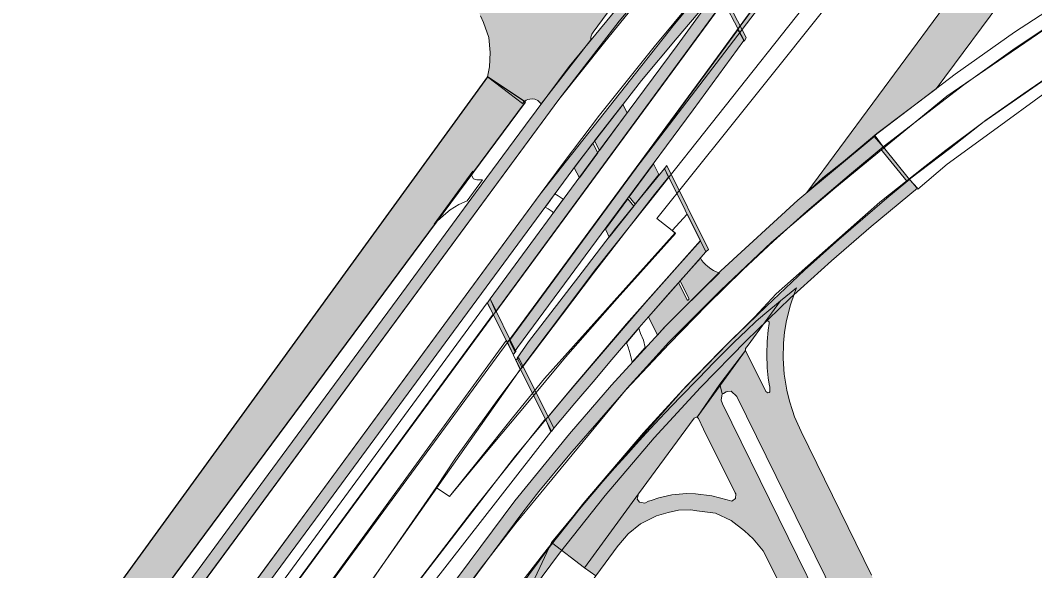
# Model space of a CAD drawing. Extents: x 2356431 to 2371438, y 6972864 to 6982525.
# Drawn here: x 2357981.06 to 2358020.19, y 6974348.02 to 6974369.27 of the extents above; entities that cross this region are included whole.
import ezdxf

# ---------------------------------------------------------------- set-up
doc = ezdxf.new("R2010")
doc.units = 0
doc.header["$LTSCALE"] = 5.6
doc.linetypes.add('LONG_DASHED', pattern=[7.5, 6, -1.5])
for name, color, linetype, lineweight in [('10', 7, 'Continuous', 13), ('11', 7, 'Continuous', 13), ('12', 7, 'Continuous', 13), ('13', 7, 'Continuous', 13), ('14', 7, 'Continuous', 13), ('4', 7, 'LONG_DASHED', 35), ('9', 7, 'Continuous', 13)]:
    doc.layers.add(name, color=color, linetype=linetype, lineweight=lineweight)

msp = doc.modelspace()

# ---------------------------------------------------------------- hatches: boundary and pattern name
at = {"layer": '12'}
for points in [[(2357987.477, 6974343.222), (2357989.956, 6974346.626), (2357992.623, 6974350.251), (2357997.955, 6974357.502), (2358002.553, 6974363.745), (2358005.024, 6974366.945), (2358006.402, 6974368.591), (2358008.238, 6974370.763), (2358010.523, 6974373.294), (2358012.062, 6974374.974), (2358013.971, 6974376.922), (2358016.275, 6974379.195), (2358018.549, 6974381.275), (2358018.257, 6974381.609), (2358016.928, 6974383.055), (2358016.824, 6974382.958), (2358018.164, 6974381.476), (2358016.544, 6974380.031), (2358014.239, 6974377.811), (2358012.055, 6974375.6), (2358010.187, 6974373.612), (2358007.657, 6974370.773), (2358006.25, 6974369.049), (2358001.108, 6974362.557), (2357992.838, 6974351.28), (2357987.075, 6974343.461)], [(2357985.457, 6974344.705), (2357987.953, 6974348.098), (2357990.62, 6974351.725), (2357995.953, 6974358.976), (2357998.618, 6974362.6), (2358000.546, 6974365.223), (2358002.233, 6974367.481), (2358004.467, 6974370.207), (2358006.424, 6974372.564), (2358008.564, 6974375.099), (2358008.836, 6974374.876), (2358003.602, 6974368.429), (2358001.833, 6974366.211), (2357985.823, 6974344.447)], [(2358009.063, 6974368.607), (2358008.049, 6974370.573), (2358007.96, 6974370.452), (2358008.991, 6974368.456)], [(2357999.182, 6974358.511), (2358003.28, 6974364.095), (2358006.403, 6974368.295), (2358007.935, 6974370.432), (2358008.197, 6974369.986), (2357999.408, 6974358.005)], [(2358008.975, 6974368.485), (2358008.743, 6974368.899), (2357999.935, 6974356.909), (2358000.138, 6974356.485), (2358000.235, 6974356.636), (2358004.487, 6974362.389), (2358007.012, 6974365.808)], [(2357986.532, 6974332.425), (2358000.134, 6974350.716), (2358002.244, 6974353.303), (2358003.861, 6974355.185), (2358005.959, 6974357.467), (2358008.082, 6974359.588), (2358011.057, 6974362.319), (2358014.036, 6974364.804), (2358014.346, 6974364.377), (2358013.126, 6974363.368), (2358011.403, 6974361.893), (2358010.109, 6974360.739), (2358008.925, 6974359.635), (2358007.56, 6974358.284), (2358006.085, 6974356.771), (2358004.436, 6974355.008), (2358002.263, 6974352.515), (2358001.064, 6974351.076), (2358000.448, 6974350.27), (2357986.964, 6974332.087)], [(2358014.248, 6974364.302), (2358015.267, 6974363.042), (2358015.365, 6974363.12), (2358014.357, 6974364.374)], [(2358005.91, 6974363.54), (2358004.97, 6974362.398), (2358004.019, 6974361.228), (2358002.729, 6974359.542), (2358000.663, 6974356.858), (2358000.22, 6974356.226), (2358000.417, 6974355.859), (2358003.176, 6974359.508), (2358005.528, 6974362.537), (2358006.066, 6974363.215)], [(2358006.002, 6974363.659), (2358005.91, 6974363.54), (2358007.505, 6974360.326), (2358007.606, 6974360.422)], [(2357988.155, 6974331.01), (2357988.521, 6974330.728), (2358001.857, 6974348.691), (2358003.621, 6974350.92), (2358005.505, 6974353.142), (2358007.294, 6974355.085), (2358009.061, 6974356.891), (2358010.762, 6974358.539), (2358012.355, 6974359.983), (2358013.881, 6974361.306), (2358015.666, 6974362.785), (2358015.366, 6974363.116), (2358014.489, 6974362.403), (2358012.631, 6974360.798), (2358011.307, 6974359.617), (2358009.838, 6974358.227), (2358008.383, 6974356.808), (2358006.638, 6974355.031), (2358004.272, 6974352.354), (2358002.631, 6974350.393), (2358001.503, 6974348.969)], [(2358001.427, 6974353.951), (2358002.121, 6974354.789), (2358003.097, 6974355.942), (2358004.092, 6974357.111), (2358005.2, 6974358.393), (2358006.405, 6974359.763), (2358007.295, 6974360.754), (2358007.506, 6974360.325), (2358006.741, 6974359.471), (2358006.012, 6974358.641), (2358004.933, 6974357.403), (2358003.804, 6974356.086), (2358003.231, 6974355.4), (2358002.45, 6974354.487), (2358001.643, 6974353.514)], [(2358000.077, 6974356.361), (2357999.084, 6974358.356), (2357999.182, 6974358.511), (2358000.176, 6974356.483)], [(2358001.642, 6974353.514), (2358000.287, 6974356.239), (2358000.176, 6974356.158), (2358001.551, 6974353.396)]]:
    msp.add_hatch(color=256, dxfattribs=at).paths.add_polyline_path(points)
at = {"layer": '14'}
msp.add_hatch(color=256, dxfattribs=at).paths.add_polyline_path([(2358023.938, 6974388.436), (2358021.982, 6974386.91), (2358008.94, 6974369.199), (2358008.818, 6974369.03), (2358004.631, 6974363.325), (2358008.905, 6974368.915), (2358014.907, 6974376.778)])
at = {"layer": '4'}
msp.add_hatch(color=256, dxfattribs=at).paths.add_polyline_path([(2357999.077, 6974367.088), (2357981.971, 6974343.493), (2357983.299, 6974342.835), (2358000.545, 6974366.107)])
at = {"layer": '9'}
for points in [[(2358004.138, 6974373.544), (2358005.856, 6974372.482), (2358003.159, 6974368.805), (2358003.103, 6974368.725), (2358003.069, 6974368.614), (2358003.074, 6974368.506), (2358001.152, 6974366.046), (2358001.018, 6974366.171), (2358000.908, 6974366.216), (2358000.802, 6974366.231), (2358000.709, 6974366.225), (2358000.632, 6974366.203), (2358000.572, 6974366.176), (2358000.523, 6974366.145), (2358000.472, 6974366.102), (2358000.426, 6974366.048), (2357999.077, 6974367.088), (2357999.158, 6974367.467), (2357999.181, 6974368.02), (2357999.135, 6974368.6), (2357998.932, 6974369.185), (2357998.815, 6974369.437), (2357995.739, 6974375.444), (2357993.142, 6974381.7), (2357992.129, 6974383.678), (2357993.091, 6974384.17), (2358000.42, 6974369.857), (2358000.486, 6974369.765), (2358000.607, 6974369.717), (2358000.688, 6974369.711), (2358000.841, 6974369.737), (2358000.949, 6974369.834), (2358001.014, 6974369.95), (2358000.996, 6974370.127), (2358000.979, 6974370.148), (2358001.637, 6974371.233), (2358001.703, 6974371.139), (2358001.893, 6974370.995), (2358002.075, 6974370.988), (2358002.182, 6974371.038), (2358002.294, 6974371.081), (2358002.399, 6974371.173)], [(2358011.398, 6974362.622), (2358022.863, 6974378.147), (2358026.969, 6974381.515), (2358028.187, 6974382.666), (2358024.217, 6974377.267), (2358023.011, 6974375.633), (2358020.97, 6974372.837), (2358019.589, 6974370.871), (2358019.179, 6974370.392), (2358016.384, 6974366.615), (2358014.095, 6974364.896), (2358012.813, 6974363.815), (2358012.017, 6974363.186)], [(2358004.308, 6974366.014), (2358003.209, 6974364.608), (2358003.4, 6974364.237), (2358004.472, 6974365.696)], [(2358002.424, 6974363.575), (2358003.148, 6974364.528), (2358003.342, 6974364.155), (2358002.625, 6974363.181)], [(2358004.544, 6974362.45), (2358005.481, 6974363.725), (2358005.695, 6974363.307), (2358004.784, 6974362.163)], [(2358003.629, 6974361.201), (2358004.492, 6974362.376), (2358004.729, 6974362.094), (2358003.781, 6974360.89)], [(2358005.289, 6974357.818), (2358005.638, 6974357.109), (2358005.899, 6974357.406), (2358006.582, 6974358.093), (2358008.026, 6974359.515), (2358007.941, 6974359.543), (2358007.805, 6974359.607), (2358007.692, 6974359.671), (2358007.575, 6974359.758), (2358007.496, 6974359.833), (2358007.414, 6974359.92), (2358007.353, 6974359.994), (2358007.294, 6974360.081), (2358006.511, 6974359.206), (2358006.844, 6974358.53), (2358006.849, 6974358.514), (2358006.847, 6974358.498), (2358006.842, 6974358.486), (2358006.833, 6974358.478), (2358006.825, 6974358.471), (2358006.816, 6974358.467), (2358006.801, 6974358.466), (2358006.798, 6974358.466), (2358006.785, 6974358.468), (2358006.448, 6974359.134)], [(2358017.406, 6974337.024), (2358008.701, 6974354.747), (2358008.476, 6974354.947), (2358008.347, 6974354.934), (2358008.284, 6974354.927), (2358008.183, 6974354.855), (2358008.132, 6974354.851), (2358008.05, 6974355.218), (2358009.037, 6974356.517), (2358009.814, 6974354.933), (2358009.895, 6974354.886), (2358009.941, 6974354.89), (2358009.97, 6974354.92), (2358009.969, 6974355.038), (2358009.968, 6974355.099), (2358009.945, 6974355.212), (2358009.906, 6974355.463), (2358009.871, 6974355.853), (2358009.855, 6974356.373), (2358009.873, 6974356.871), (2358009.907, 6974357.298), (2358009.953, 6974357.56), (2358009.945, 6974357.628), (2358009.905, 6974357.652), (2358009.85, 6974357.664), (2358009.791, 6974357.627), (2358010.387, 6974358.434), (2358011.001, 6974358.934), (2358010.92, 6974358.735), (2358010.768, 6974358.278), (2358010.615, 6974357.682), (2358010.543, 6974357.231), (2358010.5, 6974356.799), (2358010.484, 6974356.207), (2358010.529, 6974355.607), (2358010.629, 6974354.989), (2358010.726, 6974354.559), (2358010.843, 6974354.202), (2358010.928, 6974353.954), (2358011.176, 6974353.385), (2358013.9, 6974347.838), (2358016.392, 6974341.54), (2358018.375, 6974337.501)], [(2358002.821, 6974348.133), (2358001.552, 6974349.102), (2358002.416, 6974350.142), (2358003.194, 6974351.063), (2358003.535, 6974351.46), (2358003.729, 6974351.68), (2358003.984, 6974351.973), (2358004.413, 6974352.452), (2358004.814, 6974352.896), (2358005.208, 6974353.33), (2358005.545, 6974353.698), (2358005.941, 6974354.11), (2358006.509, 6974354.711), (2358007.215, 6974355.439), (2358007.821, 6974356.061), (2358008.598, 6974356.833), (2358009.072, 6974357.292), (2358009.443, 6974357.651), (2358009.781, 6974357.934), (2358010.387, 6974358.434), (2358009.791, 6974357.627), (2358009.136, 6974356.718), (2358009.04, 6974356.594), (2358009.039, 6974356.548), (2358009.037, 6974356.517), (2358007.17, 6974353.95), (2358007.125, 6974353.945), (2358007.057, 6974353.911), (2358004.912, 6974350.979)], [(2358015.871, 6974336.271), (2358009.874, 6974348.482), (2358009.712, 6974348.784), (2358009.333, 6974349.243), (2358008.994, 6974349.554), (2358008.486, 6974349.952), (2358007.875, 6974350.236), (2358007.162, 6974350.332), (2358006.927, 6974350.369), (2358006.446, 6974350.348), (2358006.056, 6974350.267), (2358005.601, 6974350.14), (2358004.988, 6974349.823), (2358004.502, 6974349.44), (2358004.148, 6974349.02), (2358004.123, 6974348.993), (2358003.263, 6974347.823), (2358002.821, 6974348.133), (2358004.912, 6974350.979), (2358004.856, 6974350.78), (2358004.943, 6974350.66), (2358005.155, 6974350.619), (2358005.294, 6974350.695), (2358005.397, 6974350.728), (2358005.688, 6974350.832), (2358006.188, 6974350.95), (2358006.752, 6974350.994), (2358007.105, 6974350.981), (2358007.739, 6974350.913), (2358008.323, 6974350.752), (2358008.505, 6974350.704), (2358008.645, 6974350.808), (2358008.658, 6974350.98), (2358008.629, 6974351.017), (2358007.418, 6974353.481), (2358007.215, 6974353.895), (2358007.17, 6974353.95), (2358008.05, 6974355.218), (2358008.132, 6974354.851), (2358008.096, 6974354.597), (2358008.141, 6974354.464), (2358016.84, 6974336.747)]]:
    msp.add_hatch(color=256, dxfattribs=at).paths.add_polyline_path(points)

# ---------------------------------------------------------------- linework, layer by layer
at = {"layer": '10'}
for points in [[(2357980.794, 6974334.845), (2357984, 6974339.231), (2357988.489, 6974345.359), (2357994.319, 6974353.309), (2358001.108, 6974362.557), (2358002.044, 6974363.805), (2358003.396, 6974365.609), (2358005.514, 6974368.238), (2358006.97, 6974369.985), (2358009.467, 6974372.823), (2358010.397, 6974373.915), (2358014.761, 6974378.336), (2358018.223, 6974381.557), (2358017.551, 6974382.36), (2358016.223, 6974381.153), (2358013.813, 6974378.865), (2358009.672, 6974374.626), (2358009.047, 6974375.228), (2358006.723, 6974372.288), (2358004.156, 6974369.228), (2358001.833, 6974366.211), (2357977.73, 6974333.439)], [(2357993.741, 6974346.38), (2357996.175, 6974349.887), (2357997.104, 6974351.233), (2357997.612, 6974350.887), (2357999.304, 6974352.915), (2358000.632, 6974354.506), (2358002.085, 6974356.263), (2358004.083, 6974358.531), (2358006.338, 6974361.041), (2358006.201, 6974361.153), (2358006.778, 6974361.786), (2358007.297, 6974360.769), (2358004.444, 6974357.553), (2358002.422, 6974355.166), (2358000.165, 6974352.445), (2357995.833, 6974346.827)], [(2358004.589, 6974356.394), (2358004.51, 6974356.647), (2358004.448, 6974356.819)]]:
    msp.add_lwpolyline(points, dxfattribs=at)
for points in [[(2358010.915, 6974373.717), (2358012.268, 6974375.13), (2358013.679, 6974376.599), (2358016.224, 6974379.189), (2358007.461, 6974367.185), (2358000.024, 6974357.06), (2357895.642, 6974214.803), (2357894.37, 6974215.806), (2357900.231, 6974223.779), (2357912.964, 6974241.147), (2357920.525, 6974252.361), (2357946.84, 6974288.246), (2357953.979, 6974298.419), (2357959.607, 6974307.178), (2357960.598, 6974306.665), (2357961.331, 6974306.146)], [(2357960.979, 6974306.418), (2357999.069, 6974358.354), (2357999.3, 6974357.917), (2357961.337, 6974306.179)], [(2357895.642, 6974214.801), (2357909.492, 6974233.635), (2357923.388, 6974252.68), (2357943.284, 6974279.759), (2357962.97, 6974306.609), (2357977.718, 6974326.707), (2357989.706, 6974343.023), (2357999.815, 6974356.917), (2358000.336, 6974355.78), (2357993.113, 6974345.51), (2357989.975, 6974340.868), (2357977.162, 6974323.801), (2357960.269, 6974301.043), (2357943.995, 6974278.884), (2357896.621, 6974214.162)], [(2357964.026, 6974304.216), (2357970.508, 6974312.94), (2357977.309, 6974322.053), (2357983.588, 6974330.439), (2357991.326, 6974340.774), (2357995.958, 6974347.004), (2357998.483, 6974350.297), (2358001.317, 6974353.878), (2358001.531, 6974353.378), (2357996.248, 6974346.612), (2357988.799, 6974336.681), (2357980.672, 6974325.805), (2357973.241, 6974315.842), (2357964.361, 6974303.974)]]:
    msp.add_lwpolyline(points, close=True, dxfattribs=at)
at = {"layer": '11'}
msp.add_lwpolyline([(2357985.41, 6974324.394), (2357991.005, 6974331.992), (2357994.747, 6974337.131), (2357999.928, 6974343.277), (2358003.263, 6974347.823), (2358002.821, 6974348.133), (2358001.552, 6974349.102), (2358000.548, 6974346.95), (2358000.405, 6974346.755), (2357999.247, 6974345.113), (2357998.758, 6974344.423), (2357997.29, 6974342.399), (2357994.697, 6974338.744), (2357979.012, 6974316.762)], dxfattribs=at)
at = {"layer": '12'}
for points in [[(2357985.457, 6974344.705), (2357987.953, 6974348.098), (2357990.62, 6974351.725), (2357995.953, 6974358.976), (2357998.618, 6974362.6), (2358000.546, 6974365.223), (2358002.233, 6974367.481), (2358004.467, 6974370.207), (2358006.424, 6974372.564), (2358008.564, 6974375.099), (2358008.836, 6974374.876), (2358003.602, 6974368.429), (2358001.833, 6974366.211), (2357985.823, 6974344.447)], [(2358009.063, 6974368.607), (2358008.049, 6974370.573), (2358007.96, 6974370.452), (2358008.991, 6974368.456)], [(2357999.182, 6974358.511), (2358003.28, 6974364.095), (2358006.403, 6974368.295), (2358007.935, 6974370.432), (2358008.197, 6974369.986), (2357999.408, 6974358.005)], [(2358008.975, 6974368.485), (2358008.743, 6974368.899), (2357999.935, 6974356.909), (2358000.138, 6974356.485), (2358000.235, 6974356.636), (2358004.487, 6974362.389), (2358007.012, 6974365.808)], [(2357986.532, 6974332.425), (2358000.134, 6974350.716), (2358002.244, 6974353.303), (2358003.861, 6974355.185), (2358005.959, 6974357.467), (2358008.082, 6974359.588), (2358011.057, 6974362.319), (2358014.036, 6974364.804), (2358014.346, 6974364.377), (2358013.126, 6974363.368), (2358011.403, 6974361.893), (2358010.109, 6974360.739), (2358008.925, 6974359.635), (2358007.56, 6974358.284), (2358006.085, 6974356.771), (2358004.436, 6974355.008), (2358002.263, 6974352.515), (2358001.064, 6974351.076), (2358000.448, 6974350.27), (2357986.964, 6974332.087)], [(2358014.248, 6974364.302), (2358015.267, 6974363.042), (2358015.365, 6974363.12), (2358014.357, 6974364.374)], [(2358005.91, 6974363.54), (2358004.97, 6974362.398), (2358004.019, 6974361.228), (2358002.729, 6974359.542), (2358000.663, 6974356.858), (2358000.22, 6974356.226), (2358000.417, 6974355.859), (2358003.176, 6974359.508), (2358005.528, 6974362.537), (2358006.066, 6974363.215)], [(2358006.002, 6974363.659), (2358005.91, 6974363.54), (2358007.505, 6974360.326), (2358007.606, 6974360.422)], [(2357988.155, 6974331.01), (2357988.521, 6974330.728), (2358001.857, 6974348.691), (2358003.621, 6974350.92), (2358005.505, 6974353.142), (2358007.294, 6974355.085), (2358009.061, 6974356.891), (2358010.762, 6974358.539), (2358012.355, 6974359.983), (2358013.881, 6974361.306), (2358015.666, 6974362.785), (2358015.366, 6974363.116), (2358014.489, 6974362.403), (2358012.631, 6974360.798), (2358011.307, 6974359.617), (2358009.838, 6974358.227), (2358008.383, 6974356.808), (2358006.638, 6974355.031), (2358004.272, 6974352.354), (2358002.631, 6974350.393), (2358001.503, 6974348.969)], [(2358001.427, 6974353.951), (2358002.121, 6974354.789), (2358003.097, 6974355.942), (2358004.092, 6974357.111), (2358005.2, 6974358.393), (2358006.405, 6974359.763), (2358007.295, 6974360.754), (2358007.506, 6974360.325), (2358006.741, 6974359.471), (2358006.012, 6974358.641), (2358004.933, 6974357.403), (2358003.804, 6974356.086), (2358003.231, 6974355.4), (2358002.45, 6974354.487), (2358001.643, 6974353.514)], [(2358000.077, 6974356.361), (2357999.084, 6974358.356), (2357999.182, 6974358.511), (2358000.176, 6974356.483)], [(2358001.642, 6974353.514), (2358000.287, 6974356.239), (2358000.176, 6974356.158), (2358001.551, 6974353.396)]]:
    msp.add_lwpolyline(points, close=True, dxfattribs=at)
for points in [[(2358022.863, 6974371.059), (2358019.406, 6974368.808), (2358017.118, 6974367.19), (2358013.989, 6974364.79), (2358014.346, 6974364.377), (2358017.459, 6974366.776), (2358019.442, 6974368.184), (2358021.546, 6974369.592)], [(2358007.657, 6974370.773), (2358006.25, 6974369.049), (2358001.108, 6974362.557), (2357992.838, 6974351.28), (2357987.075, 6974343.461), (2357987.477, 6974343.222), (2357989.956, 6974346.626), (2357992.623, 6974350.251), (2357997.955, 6974357.502), (2358002.553, 6974363.745), (2358005.024, 6974366.945), (2358006.402, 6974368.591), (2358008.238, 6974370.763)], [(2358021.286, 6974367.48), (2358019.776, 6974366.443), (2358018.304, 6974365.412), (2358016.898, 6974364.307), (2358015.354, 6974363.134), (2358015.682, 6974362.748), (2358016.813, 6974363.717), (2358018.604, 6974365.012), (2358020.642, 6974366.501)]]:
    msp.add_lwpolyline(points, dxfattribs=at)
at = {"layer": '13'}
for points in [[(2358022.042, 6974369.931), (2358016.799, 6974366.34), (2358012.478, 6974362.791), (2358010.033, 6974360.699), (2358008.075, 6974358.834), (2358006.073, 6974356.838), (2358004.467, 6974355.062), (2358001.749, 6974351.757), (2358000.18, 6974349.846), (2357998.922, 6974348.244), (2357997.55, 6974346.416), (2357995.041, 6974343.067), (2357993.415, 6974340.899), (2357990.584, 6974337.086), (2357985.726, 6974330.607), (2357981.662, 6974325.169)], [(2357983.84, 6974325.43), (2357987.802, 6974330.691), (2357991.294, 6974335.384), (2357994.036, 6974339.089), (2357995.88, 6974341.492), (2357998.562, 6974345.112), (2357999.913, 6974346.956), (2358001.237, 6974348.673), (2358002.797, 6974350.641), (2358005.098, 6974353.339), (2358006.758, 6974355.154), (2358008.034, 6974356.463), (2358009.384, 6974357.807), (2358010.217, 6974358.709), (2358014.218, 6974362.242), (2358015.958, 6974363.624), (2358016.765, 6974364.258), (2358018.189, 6974365.314), (2358022.887, 6974368.578)]]:
    msp.add_lwpolyline(points, dxfattribs=at)
at = {"layer": '14'}
for points in [[(2357997.103, 6974351.233), (2357997.612, 6974350.887), (2357998.769, 6974352.325), (2358000.04, 6974353.918), (2358001.284, 6974355.438), (2358006.319, 6974361.054), (2358005.615, 6974361.617), (2358008.422, 6974365.109), (2358013.441, 6974371.414), (2358019.281, 6974378.739), (2358024.872, 6974385.772), (2358025.897, 6974387.061), (2358030.832, 6974393.576), (2358029.228, 6974392.443), (2358005.252, 6974362.173), (2358003.284, 6974359.69), (2357999.563, 6974354.729), (2357997.853, 6974352.357)], [(2358023.938, 6974388.436), (2358021.982, 6974386.91), (2358008.94, 6974369.199), (2358008.818, 6974369.03), (2358004.631, 6974363.325), (2358008.905, 6974368.915), (2358014.907, 6974376.778)]]:
    msp.add_lwpolyline(points, close=True, dxfattribs=at)
at = {"layer": '4', "linetype": 'Continuous', "lineweight": 25}
msp.add_lwpolyline([(2357999.077, 6974367.088), (2357981.971, 6974343.493), (2357983.299, 6974342.835), (2358000.545, 6974366.107)], close=True, dxfattribs=at)
at = {"layer": '9'}
for p, q in [((2357998.463, 6974363.289), (2357998.536, 6974363.142)), ((2358004.665, 6974356.07), (2358004.589, 6974356.394))]:
    msp.add_line(p, q, dxfattribs=at)
for points in [[(2358011.398, 6974362.622), (2358022.863, 6974378.147), (2358026.969, 6974381.515), (2358028.187, 6974382.666), (2358024.217, 6974377.267), (2358023.011, 6974375.633), (2358020.97, 6974372.837), (2358019.589, 6974370.871), (2358019.179, 6974370.392), (2358016.384, 6974366.615), (2358014.095, 6974364.896), (2358012.813, 6974363.815), (2358012.017, 6974363.186)], [(2358004.308, 6974366.014), (2358003.209, 6974364.608), (2358003.4, 6974364.237), (2358004.472, 6974365.696)], [(2358002.424, 6974363.575), (2358003.148, 6974364.528), (2358003.342, 6974364.155), (2358002.625, 6974363.181)], [(2358004.544, 6974362.45), (2358005.481, 6974363.725), (2358005.695, 6974363.307), (2358004.784, 6974362.163)], [(2358001.311, 6974362.053), (2358001.423, 6974361.981), (2358001.578, 6974361.879), (2358001.625, 6974361.837), (2358001.757, 6974362.025), (2358001.887, 6974362.198), (2358001.997, 6974362.357), (2358001.81, 6974362.487), (2358001.685, 6974362.563), (2358001.503, 6974362.314), (2358001.37, 6974362.133)], [(2358003.629, 6974361.201), (2358004.492, 6974362.376), (2358004.729, 6974362.094), (2358003.781, 6974360.89)], [(2358005.289, 6974357.818), (2358005.638, 6974357.109), (2358005.899, 6974357.406), (2358006.582, 6974358.093), (2358008.026, 6974359.515), (2358007.941, 6974359.543), (2358007.805, 6974359.607), (2358007.692, 6974359.671), (2358007.575, 6974359.758), (2358007.496, 6974359.833), (2358007.414, 6974359.92), (2358007.353, 6974359.994), (2358007.294, 6974360.081), (2358006.511, 6974359.206), (2358006.844, 6974358.53), (2358006.849, 6974358.514), (2358006.847, 6974358.498), (2358006.842, 6974358.486), (2358006.833, 6974358.478), (2358006.825, 6974358.471), (2358006.816, 6974358.467), (2358006.801, 6974358.466), (2358006.798, 6974358.466), (2358006.785, 6974358.468), (2358006.448, 6974359.134)], [(2358002.821, 6974348.133), (2358001.552, 6974349.102), (2358002.416, 6974350.142), (2358003.194, 6974351.063), (2358003.535, 6974351.46), (2358003.729, 6974351.68), (2358003.984, 6974351.973), (2358004.413, 6974352.452), (2358004.814, 6974352.896), (2358005.208, 6974353.33), (2358005.545, 6974353.698), (2358005.941, 6974354.11), (2358006.509, 6974354.711), (2358007.215, 6974355.439), (2358007.821, 6974356.061), (2358008.598, 6974356.833), (2358009.072, 6974357.292), (2358009.443, 6974357.651), (2358009.781, 6974357.934), (2358010.387, 6974358.434), (2358009.791, 6974357.627), (2358009.136, 6974356.718), (2358009.04, 6974356.594), (2358009.039, 6974356.548), (2358009.037, 6974356.517), (2358007.17, 6974353.95), (2358007.125, 6974353.945), (2358007.057, 6974353.911), (2358004.912, 6974350.979)]]:
    msp.add_lwpolyline(points, close=True, dxfattribs=at)
for points in [[(2358005.856, 6974372.482), (2358003.159, 6974368.805), (2358003.103, 6974368.725), (2358003.069, 6974368.614), (2358003.074, 6974368.506), (2358001.152, 6974366.046), (2358001.018, 6974366.171), (2358000.908, 6974366.216), (2358000.802, 6974366.231), (2358000.709, 6974366.225), (2358000.632, 6974366.203), (2358000.572, 6974366.176), (2358000.523, 6974366.145), (2358000.472, 6974366.102), (2358000.426, 6974366.048), (2357999.077, 6974367.088), (2357999.158, 6974367.467), (2357999.181, 6974368.02), (2357999.135, 6974368.6), (2357998.932, 6974369.185), (2357998.815, 6974369.437)], [(2357998.463, 6974363.289), (2357998.512, 6974363.44), (2357997.025, 6974361.397), (2357997.146, 6974361.514)], [(2357997.146, 6974361.514), (2357997.381, 6974361.732), (2357997.639, 6974361.95), (2357997.974, 6974362.149), (2357998.291, 6974362.293), (2357998.883, 6974363.108), (2357998.668, 6974363.105), (2357998.536, 6974363.142)], [(2358017.406, 6974337.024), (2358008.701, 6974354.747), (2358008.476, 6974354.947), (2358008.347, 6974354.934), (2358008.284, 6974354.927), (2358008.183, 6974354.855), (2358008.132, 6974354.851), (2358008.05, 6974355.218), (2358009.037, 6974356.517), (2358009.814, 6974354.933), (2358009.895, 6974354.886), (2358009.941, 6974354.89), (2358009.97, 6974354.92), (2358009.969, 6974355.038), (2358009.968, 6974355.099), (2358009.945, 6974355.212), (2358009.906, 6974355.463), (2358009.871, 6974355.853), (2358009.855, 6974356.373), (2358009.873, 6974356.871), (2358009.907, 6974357.298), (2358009.953, 6974357.56), (2358009.945, 6974357.628), (2358009.905, 6974357.652), (2358009.85, 6974357.664), (2358009.791, 6974357.627), (2358010.387, 6974358.434), (2358011.001, 6974358.934), (2358010.92, 6974358.735), (2358010.768, 6974358.278), (2358010.615, 6974357.682), (2358010.543, 6974357.231), (2358010.5, 6974356.799), (2358010.484, 6974356.207), (2358010.529, 6974355.607), (2358010.629, 6974354.989), (2358010.726, 6974354.559), (2358010.843, 6974354.202), (2358010.928, 6974353.954), (2358011.176, 6974353.385), (2358013.9, 6974347.838)], [(2358004.448, 6974356.819), (2358004.917, 6974357.375), (2358004.983, 6974357.172), (2358005.098, 6974356.914), (2358005.168, 6974356.634), (2358004.665, 6974356.07)], [(2358015.871, 6974336.271), (2358009.874, 6974348.482), (2358009.712, 6974348.784), (2358009.333, 6974349.243), (2358008.994, 6974349.554), (2358008.486, 6974349.952), (2358007.875, 6974350.236), (2358007.162, 6974350.332), (2358006.927, 6974350.369), (2358006.446, 6974350.348), (2358006.056, 6974350.267), (2358005.601, 6974350.14), (2358004.988, 6974349.823), (2358004.502, 6974349.44), (2358004.148, 6974349.02), (2358004.123, 6974348.993), (2358003.263, 6974347.823), (2358002.821, 6974348.133), (2358004.912, 6974350.979), (2358004.856, 6974350.78), (2358004.943, 6974350.66), (2358005.155, 6974350.619), (2358005.294, 6974350.695), (2358005.397, 6974350.728), (2358005.688, 6974350.832), (2358006.188, 6974350.95), (2358006.752, 6974350.994), (2358007.105, 6974350.981), (2358007.739, 6974350.913), (2358008.323, 6974350.752), (2358008.505, 6974350.704), (2358008.645, 6974350.808), (2358008.658, 6974350.98), (2358008.629, 6974351.017), (2358007.418, 6974353.481), (2358007.215, 6974353.895), (2358007.17, 6974353.95), (2358008.05, 6974355.218), (2358008.132, 6974354.851), (2358008.096, 6974354.597), (2358008.141, 6974354.464), (2358016.84, 6974336.747)]]:
    msp.add_lwpolyline(points, dxfattribs=at)

doc.saveas('drawing.dxf')
